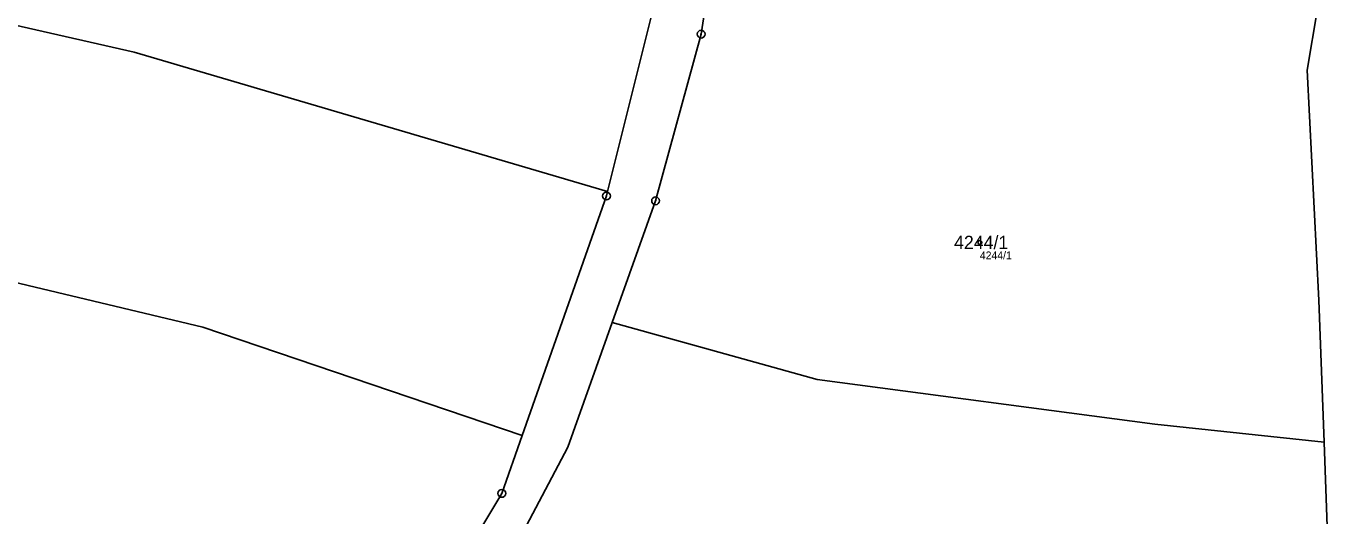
# Model space of a CAD drawing. Extents: x -739214 to -733252, y -1147612 to -1142842.
# Drawn here: x -736907.7 to -736739.7, y -1146307.6 to -1146244.9 of the extents above; entities that cross this region are included whole.
import ezdxf

# ---------------------------------------------------------------- set-up
doc = ezdxf.new("R2010")
doc.units = 0
for name, color, linetype in [('Definiční body', 7, 'Continuous'), ('Hranice parcel', 7, 'Continuous'), ('Parcelní čísla', 7, 'Continuous'), ('Polygon parcely', 7, 'Continuous'), ('Značky bodu BP', 7, 'Continuous')]:
    doc.layers.add(name, color=color, linetype=linetype)

msp = doc.modelspace()

# ---------------------------------------------------------------- linework, layer by layer
at = {"layer": 'Definiční body'}
msp.add_circle((-736785.37, -1146272.61), 0.25, dxfattribs=at)
at = {"layer": 'Hranice parcel'}
for points in [[(-737031.55, -1146214.89), (-736983.7, -1146228.83), (-736939.24, -1146237.89), (-736893.84, -1146248.24), (-736833.12, -1146266.08)], [(-736818.33, -1146227.6), (-736821.12, -1146245.91), (-736826.96, -1146267.27), (-736832.53, -1146282.89)], [(-737094.21, -1146234.22), (-737066.76, -1146243.52), (-737016.69, -1146256.32), (-736986.34, -1146261.94), (-736984.32, -1146259.78), (-736885.03, -1146283.48), (-736844.06, -1146297.34)], [(-736825.87, -1146235.87), (-736826.14, -1146238.17), (-736833.12, -1146266.08)], [(-736742.05, -1146242.68), (-736743.41, -1146250.51), (-736741.88, -1146280.01), (-736741.22, -1146298.2)], [(-736833.12, -1146266.08), (-736833.26, -1146266.65), (-736844.06, -1146297.34)], [(-736832.53, -1146282.89), (-736838.23, -1146298.86), (-736845.18, -1146312.06), (-736860.85, -1146335.37)], [(-736832.53, -1146282.89), (-736806.23, -1146290.17), (-736762.93, -1146295.92), (-736741.22, -1146298.2)], [(-736844.06, -1146297.34), (-736846.68, -1146304.78), (-736861.12, -1146328.89), (-736865.16, -1146332.67), (-736866.32, -1146333.84)], [(-736741.22, -1146298.2), (-736740.27, -1146324.61), (-736738.54, -1146341.19), (-736734.57, -1146356.76)]]:
    msp.add_lwpolyline(points, dxfattribs=at)
at = {"layer": 'Polygon parcely'}
for points in [[(-736845.18, -1146312.06), (-736838.23, -1146298.86), (-736832.53, -1146282.89), (-736826.96, -1146267.27), (-736821.12, -1146245.91), (-736818.33, -1146227.6), (-736818.08, -1146226.04), (-736817.81, -1146224.36), (-736817.56, -1146222.75), (-736816.15, -1146213.54), (-736811.83, -1146202.22), (-736808.3, -1146190.1), (-736805.62, -1146184.32), (-736802.66, -1146177.93), (-736791.88, -1146164.3), (-736767.52, -1146125.99), (-736767.21, -1146125.35), (-736754.37, -1146098.97), (-736741.44, -1146068.31), (-736733.92, -1146047.65)], [(-736815.82, -1146187.06), (-736818.11, -1146194.04), (-736819.44, -1146198.08), (-736822.49, -1146207.36), (-736822.62, -1146208.45), (-736823.57, -1146216.47), (-736824.12, -1146221.12), (-736825.87, -1146235.87), (-736826.14, -1146238.17), (-736833.12, -1146266.08), (-736833.26, -1146266.65), (-736844.06, -1146297.34), (-736846.68, -1146304.78), (-736861.12, -1146328.89)], [(-736738.27, -1146220.16), (-736741.07, -1146236.7), (-736741.41, -1146238.68), (-736741.8, -1146241.12), (-736742.05, -1146242.68), (-736743.41, -1146250.51)], [(-736743.41, -1146250.51), (-736741.88, -1146280.01), (-736741.22, -1146298.2), (-736740.27, -1146324.61), (-736738.54, -1146341.19), (-736734.57, -1146356.76), (-736732.82, -1146363.6), (-736731.68, -1146372.84), (-736730.27, -1146384.22), (-736730.55, -1146399.08), (-736730.52, -1146401.5), (-736730.51, -1146402.38), (-736732.52, -1146432.92), (-736733.1, -1146436.71), (-736737.23, -1146463.75), (-736739.96, -1146475.41), (-736743.29, -1146489.65), (-736743.5, -1146490.55), (-736751.21, -1146511.49), (-736757.57, -1146528.78), (-736765.68, -1146548.17), (-736768.92, -1146555.91), (-736770.76, -1146560.31)]]:
    msp.add_lwpolyline(points, dxfattribs=at)
for points in [[(-737021.63, -1146188.99), (-737023.93, -1146188.41), (-737031.55, -1146214.89), (-736983.7, -1146228.83), (-736939.24, -1146237.89), (-736893.84, -1146248.24), (-736833.12, -1146266.08), (-736826.14, -1146238.17), (-736825.87, -1146235.87), (-736828.32, -1146235.2), (-736868.17, -1146224.99), (-736872.34, -1146205.13), (-736874.93, -1146196.5), (-736878.24, -1146189.59), (-736881.65, -1146183.43), (-736910.07, -1146179.55), (-736947.77, -1146171.35), (-736994.32, -1146155.97), (-737003.53, -1146154.25), (-737005.4, -1146157.41), (-737011.85, -1146169.96)], [(-736885.03, -1146283.48), (-736844.06, -1146297.34), (-736833.26, -1146266.65), (-736833.12, -1146266.08), (-736893.84, -1146248.24), (-736939.24, -1146237.89), (-736983.7, -1146228.83), (-737031.55, -1146214.89), (-737037.39, -1146213.21), (-737040.26, -1146217.67), (-737065.15, -1146207.75), (-737072.78, -1146210.05), (-737083.85, -1146218.83), (-737094.21, -1146234.22), (-737066.76, -1146243.52), (-737016.69, -1146256.32), (-736986.34, -1146261.94), (-736984.32, -1146259.78)], [(-736821.12, -1146245.91), (-736826.96, -1146267.27), (-736832.53, -1146282.89), (-736806.23, -1146290.17), (-736762.93, -1146295.92), (-736741.22, -1146298.2), (-736741.88, -1146280.01), (-736743.41, -1146250.51), (-736742.05, -1146242.68), (-736818.33, -1146227.6)], [(-737086.73, -1146280.45), (-737049.95, -1146289.78), (-736986.55, -1146301.86), (-736946.13, -1146310.78), (-736915.82, -1146318.24), (-736866.32, -1146333.84), (-736865.16, -1146332.67), (-736861.12, -1146328.89), (-736846.68, -1146304.78), (-736844.06, -1146297.34), (-736885.03, -1146283.48), (-736984.32, -1146259.78), (-736986.34, -1146261.94), (-737016.69, -1146256.32), (-737066.76, -1146243.52), (-737094.21, -1146234.22), (-737096.8, -1146233.26), (-737134.49, -1146259.3), (-737145.42, -1146255.7), (-737148.16, -1146258.58), (-737139.38, -1146262.61), (-737129.02, -1146266.93)], [(-736838.23, -1146298.86), (-736845.18, -1146312.06), (-736860.85, -1146335.37), (-736828.21, -1146346.46), (-736805.53, -1146350.75), (-736782.74, -1146354.27), (-736752.16, -1146356.04), (-736734.57, -1146356.76), (-736738.54, -1146341.19), (-736740.27, -1146324.61), (-736741.22, -1146298.2), (-736762.93, -1146295.92), (-736806.23, -1146290.17), (-736832.53, -1146282.89)]]:
    msp.add_lwpolyline(points, close=True, dxfattribs=at)
at = {"layer": 'Značky bodu BP'}
for centre, radius in [((-736821.12, -1146245.91), 0.5), ((-736821.12, -1146245.91), 0.0303), ((-736833.26, -1146266.65), 0.5), ((-736833.26, -1146266.65), 0.0303), ((-736826.96, -1146267.27), 0.5), ((-736826.96, -1146267.27), 0.0303), ((-736846.68, -1146304.78), 0.5), ((-736846.68, -1146304.78), 0.0303)]:
    msp.add_circle(centre, radius, dxfattribs=at)

# ---------------------------------------------------------------- texts
at = {"layer": 'Definiční body'}
msp.add_text('4244/1', height=1, dxfattribs=at).set_placement((-736785.37, -1146274.77))
at = {"layer": 'Parcelní čísla'}
msp.add_text('4244/1', height=1.7, dxfattribs=at).set_placement((-736788.68, -1146273.46))

doc.saveas('drawing.dxf')
